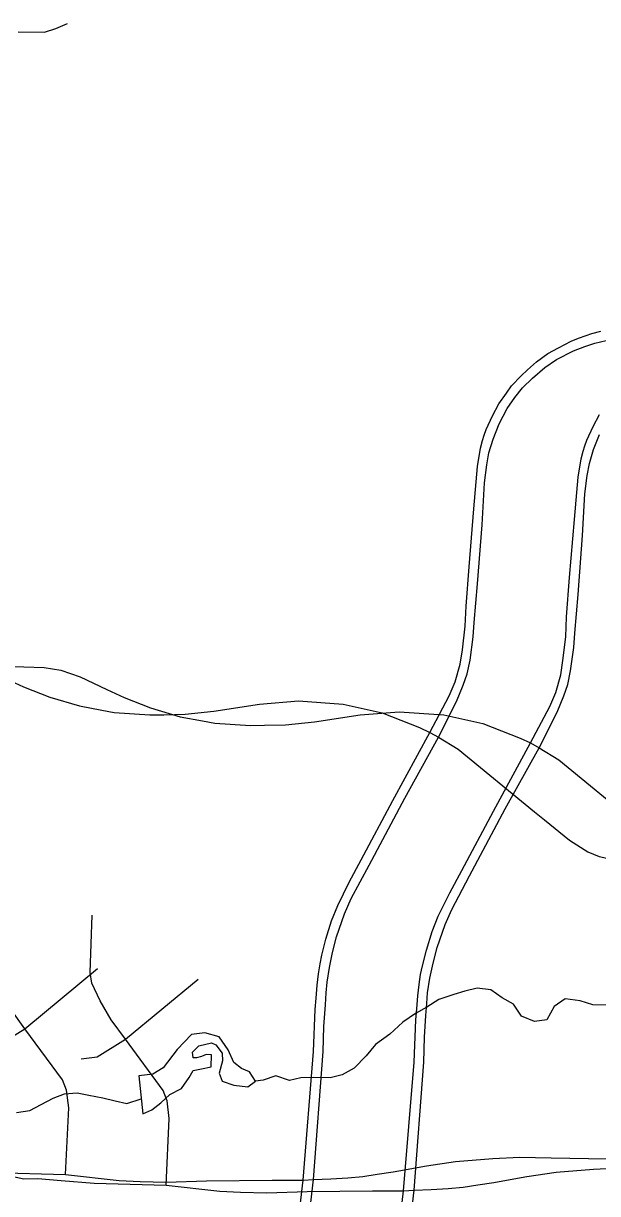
# Model space of a CAD drawing. Extents: x -38.2 to 41.9, y -4 to 24.9.
# Drawn here: x 5.806 to 6.3, y 14.606 to 15.613 of the extents above; entities that cross this region are included whole.
import ezdxf

# ---------------------------------------------------------------- set-up
doc = ezdxf.new("R2010")
doc.units = 0
for name, color, linetype in [('GM_X_City_Street', 7, 'Continuous'), ('GM_X_County_Road', 7, 'Continuous'), ('GM_X_Interstate_Location', 7, 'Continuous'), ('GM_X_Minor_Lake', 7, 'Continuous'), ('GM_X_Minor_River', 7, 'Continuous'), ('GM_X_Township_Road_Text', 7, 'Continuous')]:
    doc.layers.add(name, color=color, linetype=linetype)

msp = doc.modelspace()

# ---------------------------------------------------------------- linework, layer by layer
at = {"layer": 'GM_X_City_Street'}
msp.add_line((5.8076, 14.7483), (5.8699, 14.8001), dxfattribs=at)
for points in [[(6.0558, 14.7287), (6.0572, 14.7649), (6.0579, 14.7746), (6.0588, 14.7858), (6.06, 14.7954), (6.0613, 14.804), (6.0629, 14.8116), (6.0663, 14.8252), (6.0712, 14.841), (6.0765, 14.8544), (6.0863, 14.8745), (6.0968, 14.8937), (6.1239, 14.9446), (6.1557, 15.0033), (6.1724, 15.0346), (6.1774, 15.0469), (6.1819, 15.0619), (6.1837, 15.0743), (6.186, 15.0947), (6.1868, 15.112), (6.1894, 15.1457), (6.1935, 15.1957), (6.1955, 15.2188), (6.1967, 15.2322), (6.1992, 15.2478), (6.2011, 15.2545), (6.2024, 15.2591), (6.2041, 15.2639), (6.2095, 15.2757), (6.2151, 15.2859), (6.2216, 15.2953), (6.2258, 15.3015), (6.2343, 15.3102), (6.2397, 15.3153), (6.2473, 15.3221), (6.2571, 15.3293), (6.2662, 15.3343), (6.2773, 15.34), (6.2836, 15.3425), (6.2902, 15.3449), (6.2951, 15.3465), (6.3028, 15.3484)], [(6.0639, 14.7286), (6.0646, 14.7501), (6.0659, 14.7689), (6.0666, 14.7792), (6.0673, 14.7883), (6.0693, 14.801), (6.072, 14.8138), (6.0754, 14.8273), (6.0823, 14.8472), (6.0882, 14.8602), (6.1034, 14.8889), (6.1341, 14.9466), (6.1631, 14.9991), (6.1787, 15.0299), (6.1843, 15.0438), (6.1879, 15.0538), (6.1903, 15.0654), (6.1929, 15.0855), (6.1938, 15.0979), (6.1968, 15.131), (6.2006, 15.1818), (6.2027, 15.2179), (6.2046, 15.2334), (6.2065, 15.2438), (6.2101, 15.2557), (6.2152, 15.2689), (6.2223, 15.2821), (6.2287, 15.2914), (6.2353, 15.2998), (6.2439, 15.3082), (6.2547, 15.3174), (6.2646, 15.3242), (6.2791, 15.3316), (6.289, 15.3354), (6.2976, 15.3382), (6.3072, 15.3404)], [(5.8424, 14.6229), (5.8452, 14.6803), (5.8433, 14.6955), (5.8399, 14.7042), (5.8076, 14.7483), (5.7953, 14.765), (5.7856, 14.7815), (5.7786, 14.7967), (5.7773, 14.8059), (5.779, 14.8551)], [(5.7695, 14.7316), (5.7831, 14.7333), (5.8076, 14.7483)], [(5.2964, 14.3406), (5.4946, 14.3569), (5.6505, 14.3609), (5.8256, 14.3691), (5.8543, 14.3717), (6.0007, 14.4027), (6.0132, 14.4096), (6.0207, 14.42), (6.0241, 14.432), (6.0357, 14.5222), (6.0468, 14.618), (6.0558, 14.7287)], [(5.2978, 14.3315), (5.5096, 14.3476), (5.6655, 14.3516), (5.8468, 14.3621), (5.909, 14.3746), (5.9996, 14.392), (6.0199, 14.4019), (6.0253, 14.4081), (6.0299, 14.4192), (6.034, 14.4306), (6.0558, 14.6186), (6.0639, 14.7286)], [(5.7806, 14.6245), (5.8424, 14.6229), (5.8886, 14.6177), (5.9065, 14.6168), (5.929, 14.6162), (5.9638, 14.6174), (6.02, 14.618), (6.0468, 14.618), (6.0558, 14.6186), (6.0705, 14.6191), (6.0851, 14.62), (6.098, 14.6212), (6.1104, 14.623), (6.1241, 14.625), (6.129, 14.6261), (6.1527, 14.6303), (6.1777, 14.6341), (6.21, 14.6367), (6.2332, 14.6378), (6.2599, 14.6372), (6.3404, 14.6357), (6.3523, 14.6354)]]:
    msp.add_lwpolyline(points, dxfattribs=at)
at = {"layer": 'GM_X_County_Road'}
for points in [[(5.3439, 15.1099), (5.3917, 15.1099), (5.4094, 15.1086), (5.4272, 15.1058), (5.4507, 15.0994), (5.494, 15.084), (5.5155, 15.0762), (5.5346, 15.0721), (5.5529, 15.0705), (5.7202, 15.069), (5.7376, 15.0684), (5.752, 15.0661), (5.7687, 15.0604), (5.7915, 15.0494), (5.8064, 15.0425), (5.829, 15.0335), (5.8546, 15.026), (5.8736, 15.0224), (5.8844, 15.0204), (5.915, 15.0183), (5.9271, 15.0185)], [(5.9271, 15.0185), (5.9452, 15.0189), (5.9701, 15.0216), (6.0092, 15.0277), (6.0427, 15.0303), (6.0813, 15.0276), (6.1148, 15.0201), (6.1468, 15.0074), (6.1557, 15.0033), (6.1631, 14.9991), (6.1801, 14.9889), (6.2458, 14.9348), (6.2542, 14.9279)], [(6.2542, 14.9279), (6.2757, 14.9104), (6.2916, 14.9005), (6.3014, 14.8966), (6.3171, 14.893), (6.3537, 14.8906)]]:
    msp.add_lwpolyline(points, dxfattribs=at)
at = {"layer": 'GM_X_Interstate_Location'}
msp.add_line((5.8941, 14.7392), (5.9564, 14.7909), dxfattribs=at)
for points in [[(6.1422, 14.7195), (6.1437, 14.7558), (6.1444, 14.7654), (6.1453, 14.7766), (6.1465, 14.7862), (6.1477, 14.7948), (6.1494, 14.8024), (6.1528, 14.816), (6.1577, 14.8319), (6.163, 14.8452), (6.1728, 14.8653), (6.1833, 14.8845), (6.2104, 14.9354), (6.2422, 14.9942), (6.2589, 15.0255), (6.2639, 15.0377), (6.2684, 15.0528), (6.2702, 15.0651), (6.2725, 15.0855), (6.2733, 15.1028), (6.2759, 15.1365), (6.28, 15.1865), (6.282, 15.2096), (6.2832, 15.223), (6.2857, 15.2386), (6.2876, 15.2453), (6.2889, 15.2499), (6.2906, 15.2547), (6.296, 15.2666), (6.3016, 15.2767)], [(6.1504, 14.7194), (6.1511, 14.7409), (6.1523, 14.7597), (6.1531, 14.77), (6.1538, 14.7791), (6.1558, 14.7918), (6.1585, 14.8046), (6.1619, 14.8181), (6.1688, 14.838), (6.1747, 14.851), (6.1899, 14.8797), (6.2206, 14.9374), (6.2496, 14.9899), (6.2652, 15.0207), (6.2708, 15.0346), (6.2744, 15.0446), (6.2767, 15.0562), (6.2794, 15.0763), (6.2803, 15.0887), (6.2832, 15.1218), (6.2871, 15.1726), (6.2891, 15.2087), (6.2911, 15.2242), (6.293, 15.2346), (6.2965, 15.2466), (6.3017, 15.2597)], [(5.9289, 14.6137), (5.9316, 14.6711), (5.9298, 14.6863), (5.9264, 14.695), (5.8941, 14.7392), (5.8817, 14.7558), (5.8721, 14.7723), (5.8651, 14.7875), (5.8637, 14.7967), (5.8655, 14.846)], [(5.8559, 14.7224), (5.8696, 14.7241), (5.8941, 14.7392)], [(5.3829, 14.3314), (5.5811, 14.3477), (5.737, 14.3517), (5.912, 14.3599), (5.9407, 14.3625), (6.0872, 14.3935), (6.0997, 14.4004), (6.1072, 14.4108), (6.1106, 14.4228), (6.1221, 14.513), (6.1332, 14.6088), (6.1422, 14.7195)], [(5.3843, 14.3223), (5.596, 14.3384), (5.752, 14.3424), (5.9333, 14.3529), (5.9955, 14.3654), (6.0861, 14.3828), (6.1063, 14.3927), (6.1118, 14.3989), (6.1164, 14.41), (6.1205, 14.4214), (6.1423, 14.6094), (6.1504, 14.7194)], [(5.7839, 14.6239), (5.8065, 14.6191), (5.8186, 14.6193), (5.8387, 14.6176), (5.867, 14.6153), (5.9289, 14.6137), (5.9751, 14.6085), (5.993, 14.6076), (6.0155, 14.607), (6.0503, 14.6082), (6.1065, 14.6088), (6.1332, 14.6088), (6.1423, 14.6094), (6.1569, 14.6099), (6.1715, 14.6108), (6.1844, 14.612), (6.1969, 14.6138), (6.2106, 14.6158), (6.2154, 14.6169), (6.2391, 14.6211), (6.2642, 14.6249), (6.2965, 14.6275), (6.3197, 14.6286)]]:
    msp.add_lwpolyline(points, dxfattribs=at)
at = {"layer": 'GM_X_Minor_Lake'}
for points in [[(5.9088, 14.6749), (5.9168, 14.6786), (5.9245, 14.6845), (5.9322, 14.6917), (5.9421, 14.6968), (5.9487, 14.7062), (5.9522, 14.7123), (5.9594, 14.7137), (5.9677, 14.7154), (5.9679, 14.7257), (5.9633, 14.7261), (5.9595, 14.7243), (5.955, 14.7232), (5.9523, 14.7233), (5.9516, 14.7282), (5.957, 14.7335), (5.968, 14.736), (5.9718, 14.7344), (5.977, 14.7271), (5.9773, 14.7206), (5.9745, 14.71), (5.9771, 14.7032), (5.9872, 14.6996), (5.9993, 14.6983), (6.0059, 14.7031), (6.0007, 14.7112), (5.9939, 14.7139), (5.9871, 14.7193), (5.9823, 14.73), (5.9745, 14.7412), (5.9621, 14.7448), (5.9507, 14.7434), (5.9384, 14.7303), (5.9264, 14.7145), (5.9176, 14.7093), (5.9055, 14.7076)], [(5.9055, 14.7076), (5.9088, 14.6749)]]:
    msp.add_lwpolyline(points, dxfattribs=at)
at = {"layer": 'GM_X_Minor_River'}
for points in [[(5.8018, 15.6061), (5.8245, 15.6059), (5.834, 15.6089), (5.8442, 15.6134)], [(6.3085, 14.7685), (6.2959, 14.7687), (6.285, 14.7723), (6.2721, 14.774), (6.2626, 14.7673), (6.2564, 14.756), (6.2457, 14.7546), (6.2344, 14.759), (6.2277, 14.7694), (6.2179, 14.7748), (6.2082, 14.7818), (6.1965, 14.7831), (6.1858, 14.7806), (6.1763, 14.7777), (6.1633, 14.7733), (6.153, 14.7667), (6.1435, 14.7615), (6.1324, 14.754), (6.1212, 14.7436), (6.109, 14.7346), (6.1009, 14.7249), (6.0905, 14.7144), (6.0802, 14.7085), (6.07, 14.706), (6.0556, 14.7062), (6.0449, 14.7059), (6.0351, 14.7038), (6.0234, 14.7078), (6.0123, 14.7041), (6.0059, 14.7031)], [(5.8004, 14.6761), (5.8118, 14.6779), (5.8214, 14.683), (5.8317, 14.6886), (5.8416, 14.6922), (5.8526, 14.6932), (5.8624, 14.6912), (5.8745, 14.6887), (5.8851, 14.6863), (5.8953, 14.6838), (5.9075, 14.688)]]:
    msp.add_lwpolyline(points, dxfattribs=at)
at = {"layer": 'GM_X_Township_Road_Text'}
for points in [[(5.4304, 15.1008), (5.4782, 15.1008), (5.4959, 15.0994), (5.5136, 15.0967), (5.5372, 15.0902), (5.5805, 15.0748), (5.602, 15.067), (5.6211, 15.0629), (5.6394, 15.0613), (5.8067, 15.0598), (5.8241, 15.0592), (5.8385, 15.0569), (5.8551, 15.0512), (5.878, 15.0402), (5.8929, 15.0333), (5.9155, 15.0243), (5.9411, 15.0168), (5.9601, 15.0133), (5.9709, 15.0112), (6.0014, 15.0091), (6.0135, 15.0094)], [(6.0135, 15.0094), (6.0317, 15.0097), (6.0566, 15.0124), (6.0957, 15.0185), (6.1292, 15.0211), (6.1678, 15.0184), (6.2013, 15.0109), (6.2333, 14.9982), (6.2422, 14.9942), (6.2496, 14.9899), (6.2665, 14.9797), (6.3323, 14.9256), (6.3407, 14.9187)]]:
    msp.add_lwpolyline(points, dxfattribs=at)

doc.saveas('drawing.dxf')
